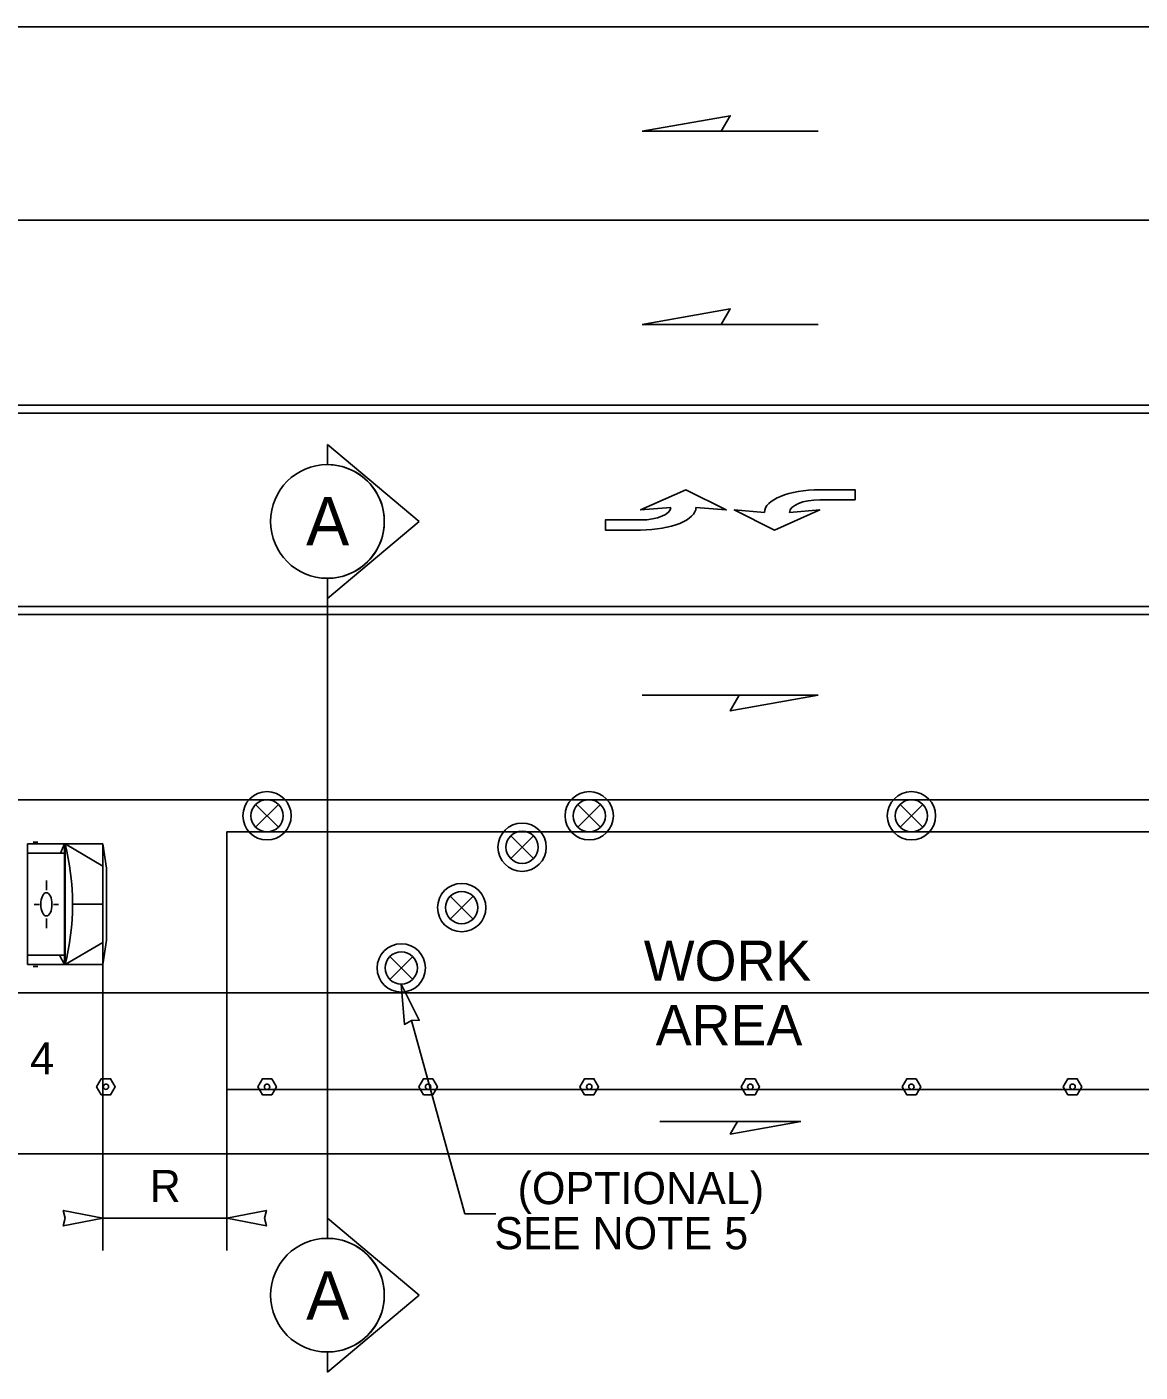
# Model space of a CAD drawing. Extents: x 99958 to 100176, y 99935 to 100011.
# Drawn here: x 100089.967 to 100092.731, y 99973.853 to 99977.196 of the extents above; entities that cross this region are included whole.
import ezdxf

# ---------------------------------------------------------------- set-up
doc = ezdxf.new("R2010")
doc.units = 0
for name, color, linetype in [('RD_ED_ShoulderPavedEdge', 7, 'Continuous'), ('RD_MK_LineEdgeWhite', 7, 'Continuous'), ('RD_MK_LineLane', 7, 'Continuous'), ('RD_MK_LineTwoWayLtTurn', 7, 'Continuous'), ('SH_TI_WZSectionCut', 7, 'Continuous'), ('TR_WZ_TrafficSafetyDrum', 7, 'Continuous'), ('TR_WZ_TransportableAttenuator', 7, 'Continuous'), ('TR_WZ_TubularMarker', 7, 'Continuous'), ('TR_WZ_WorkAreaLabel', 7, 'Continuous'), ('TR_WZ_WorkZoneDetails', 7, 'Continuous'), ('TR_WZ_WorkZoneTextCurrent', 7, 'Continuous')]:
    doc.layers.add(name, color=color, linetype=linetype)

msp = doc.modelspace()

# ---------------------------------------------------------------- linework, layer by layer
at = {"layer": 'RD_ED_ShoulderPavedEdge'}
msp.add_line((100080.8283, 99974.3957), (100094.8933, 99974.3957), dxfattribs=at)
at = {"layer": 'RD_MK_LineEdgeWhite'}
for p, q in [((100080.8283, 99977.1957), (100094.8933, 99977.1957)), ((100080.8283, 99974.7957), (100094.8933, 99974.7957))]:
    msp.add_line(p, q, dxfattribs=at)
at = {"layer": 'RD_MK_LineLane'}
for points in [[(100094.8933, 99976.7157), (100080.8283, 99976.7157)], [(100094.8933, 99975.2757), (100080.8283, 99975.2757)]]:
    msp.add_lwpolyline(points, dxfattribs=at)
at = {"layer": 'RD_MK_LineTwoWayLtTurn'}
for p, q in [((100080.8283, 99976.2557), (100094.914, 99976.2557)), ((100080.8283, 99975.7357), (100094.8933, 99975.7357))]:
    msp.add_line(p, q, dxfattribs=at)
for points in [[(100094.8933, 99976.2357), (100080.8283, 99976.2357)], [(100094.8933, 99975.7557), (100080.8283, 99975.7557)]]:
    msp.add_lwpolyline(points, dxfattribs=at)
at = {"layer": 'SH_TI_WZSectionCut'}
for p, q in [((100090.7136, 99976.1081), (100090.7136, 99976.158)), ((100090.7136, 99976.158), (100090.9417, 99975.9669)), ((100090.9417, 99975.9669), (100090.7136, 99975.7757)), ((100090.7136, 99975.7757), (100090.7136, 99975.8256)), ((100090.7136, 99975.7757), (100090.7136, 99974.2357)), ((100090.7136, 99974.2357), (100090.7136, 99974.1858)), ((100090.9417, 99974.0446), (100090.7136, 99974.2357)), ((100090.7136, 99974.2357), (100090.7136, 99974.1858)), ((100090.9417, 99974.0446), (100090.7136, 99974.2357)), ((100090.7136, 99973.8535), (100090.9417, 99974.0446)), ((100090.7136, 99973.8535), (100090.9417, 99974.0446)), ((100090.7136, 99973.9034), (100090.7136, 99973.8535)), ((100090.7136, 99973.9034), (100090.7136, 99973.8535))]:
    msp.add_line(p, q, dxfattribs=at)
for centre in [(100090.7136, 99975.9669), (100090.7136, 99974.0446), (100090.7136, 99974.0446)]:
    msp.add_circle(centre, 0.1412, dxfattribs=at)
for centre in [(100090.7136, 99975.9669), (100090.7136, 99974.0446), (100090.7136, 99974.0446)]:
    msp.add_arc(centre, 0.1412, 269.9978, 90.0022, dxfattribs=at)
at = {"layer": 'TR_WZ_TrafficSafetyDrum'}
for p, q in [((100090.5353, 99975.264), (100090.5919, 99975.2074)), ((100090.5919, 99975.264), (100090.5353, 99975.2074)), ((100091.3353, 99975.264), (100091.3919, 99975.2074)), ((100091.3919, 99975.264), (100091.3353, 99975.2074)), ((100092.1353, 99975.264), (100092.1919, 99975.2074)), ((100092.1919, 99975.264), (100092.1353, 99975.2074)), ((100091.2252, 99975.1292), (100091.1686, 99975.1857)), ((100091.1686, 99975.1292), (100091.2252, 99975.1857)), ((100091.0752, 99974.9792), (100091.0186, 99975.0357)), ((100091.0186, 99974.9792), (100091.0752, 99975.0357)), ((100090.9252, 99974.8292), (100090.8686, 99974.8857)), ((100090.8686, 99974.8292), (100090.9252, 99974.8857))]:
    msp.add_line(p, q, dxfattribs=at)
for centre, radius in [((100090.5636, 99975.2357), 0.06), ((100090.5636, 99975.2357), 0.06), ((100090.5636, 99975.2357), 0.04), ((100091.3636, 99975.2357), 0.06), ((100091.3636, 99975.2357), 0.06), ((100091.3636, 99975.2357), 0.04), ((100092.1636, 99975.2357), 0.06), ((100092.1636, 99975.2357), 0.06), ((100092.1636, 99975.2357), 0.04), ((100091.1969, 99975.1575), 0.06), ((100091.1969, 99975.1575), 0.06), ((100091.1969, 99975.1575), 0.04), ((100091.0469, 99975.0075), 0.06), ((100091.0469, 99975.0075), 0.06), ((100091.0469, 99975.0075), 0.04), ((100090.8969, 99974.8575), 0.06), ((100090.8969, 99974.8575), 0.06), ((100090.8969, 99974.8575), 0.04)]:
    msp.add_circle(centre, radius, dxfattribs=at)
at = {"layer": 'TR_WZ_TransportableAttenuator'}
for p, q in [((100089.9943, 99975.1699), (100089.983, 99975.1699)), ((100089.9688, 99974.8658), (100089.9688, 99975.1658)), ((100090.1557, 99975.1658), (100089.9688, 99975.1658)), ((100090.0605, 99975.1425), (100089.9688, 99975.1425)), ((100090.0507, 99975.1425), (100090.0605, 99975.1658)), ((100090.0605, 99974.8658), (100090.0605, 99975.1658)), ((100090.0622, 99974.8658), (100090.0622, 99975.1658)), ((100090.1557, 99975.1108), (100090.0622, 99975.1658)), ((100090.1557, 99974.8658), (100090.1557, 99975.1658)), ((100090.1557, 99975.1658), (100090.1649, 99975.1052)), ((100090.1649, 99974.9263), (100090.1649, 99975.1052)), ((100090.0157, 99975.0752), (100090.0157, 99975.051)), ((100089.9858, 99975.0155), (100089.9983, 99975.0156)), ((100090.0017, 99975.0163), (100090.0017, 99975.0163)), ((100090.0455, 99975.0155), (100090.033, 99975.0156)), ((100090.1557, 99975.0157), (100090.0806, 99975.0157)), ((100090.0157, 99974.9563), (100090.0157, 99974.9805)), ((100090.1557, 99974.9207), (100090.0622, 99974.8658)), ((100090.1557, 99974.8658), (100090.1649, 99974.9263)), ((100090.0605, 99974.889), (100089.9688, 99974.889)), ((100090.0605, 99974.8658), (100090.0486, 99974.889)), ((100090.1557, 99974.8658), (100089.9688, 99974.8658)), ((100089.9943, 99974.8615), (100089.983, 99974.8615))]:
    msp.add_line(p, q, dxfattribs=at)
msp.add_ellipse((100089.9286, 99975.0158), major_axis=(0, 0.3148), ratio=0.482618, start_param=4.215667, end_param=5.208926, dxfattribs=at)
msp.add_ellipse((100090.0157, 99975.0157), major_axis=(0, -0.0289), ratio=0.482618, dxfattribs=at)
at = {"layer": 'TR_WZ_TubularMarker'}
for points in [[(100090.1405, 99974.5624), (100090.1521, 99974.5824), (100090.1752, 99974.5824), (100090.1867, 99974.5624), (100090.1752, 99974.5424), (100090.1521, 99974.5424)], [(100090.5405, 99974.5624), (100090.5521, 99974.5824), (100090.5752, 99974.5824), (100090.5867, 99974.5624), (100090.5752, 99974.5424), (100090.5521, 99974.5424)], [(100090.9405, 99974.5624), (100090.9521, 99974.5824), (100090.9752, 99974.5824), (100090.9867, 99974.5624), (100090.9752, 99974.5424), (100090.9521, 99974.5424)], [(100091.3405, 99974.5624), (100091.3521, 99974.5824), (100091.3752, 99974.5824), (100091.3867, 99974.5624), (100091.3752, 99974.5424), (100091.3521, 99974.5424)], [(100091.7405, 99974.5624), (100091.7521, 99974.5824), (100091.7752, 99974.5824), (100091.7867, 99974.5624), (100091.7752, 99974.5424), (100091.7521, 99974.5424)], [(100092.1405, 99974.5624), (100092.1521, 99974.5824), (100092.1752, 99974.5824), (100092.1867, 99974.5624), (100092.1752, 99974.5424), (100092.1521, 99974.5424)], [(100092.5405, 99974.5624), (100092.5521, 99974.5824), (100092.5752, 99974.5824), (100092.5867, 99974.5624), (100092.5752, 99974.5424), (100092.5521, 99974.5424)]]:
    msp.add_lwpolyline(points, close=True, dxfattribs=at)
for points in [[(100090.1521, 99974.5424), (100090.1752, 99974.5424), (100090.1867, 99974.5624), (100090.1752, 99974.5824), (100090.1521, 99974.5824), (100090.1405, 99974.5624), (100090.1521, 99974.5424)], [(100090.5521, 99974.5424), (100090.5752, 99974.5424), (100090.5867, 99974.5624), (100090.5752, 99974.5824), (100090.5521, 99974.5824), (100090.5405, 99974.5624), (100090.5521, 99974.5424)], [(100090.9521, 99974.5424), (100090.9752, 99974.5424), (100090.9867, 99974.5624), (100090.9752, 99974.5824), (100090.9521, 99974.5824), (100090.9405, 99974.5624), (100090.9521, 99974.5424)], [(100091.3521, 99974.5424), (100091.3752, 99974.5424), (100091.3867, 99974.5624), (100091.3752, 99974.5824), (100091.3521, 99974.5824), (100091.3405, 99974.5624), (100091.3521, 99974.5424)], [(100091.7521, 99974.5424), (100091.7752, 99974.5424), (100091.7867, 99974.5624), (100091.7752, 99974.5824), (100091.7521, 99974.5824), (100091.7405, 99974.5624), (100091.7521, 99974.5424)], [(100092.1521, 99974.5424), (100092.1752, 99974.5424), (100092.1867, 99974.5624), (100092.1752, 99974.5824), (100092.1521, 99974.5824), (100092.1405, 99974.5624), (100092.1521, 99974.5424)], [(100092.5521, 99974.5424), (100092.5752, 99974.5424), (100092.5867, 99974.5624), (100092.5752, 99974.5824), (100092.5521, 99974.5824), (100092.5405, 99974.5624), (100092.5521, 99974.5424)]]:
    msp.add_lwpolyline(points, dxfattribs=at)
for centre in [(100090.1636, 99974.5624), (100090.5636, 99974.5624), (100090.9636, 99974.5624), (100091.3636, 99974.5624), (100091.7636, 99974.5624), (100092.1636, 99974.5624), (100092.5636, 99974.5624)]:
    msp.add_circle(centre, 0.00667, dxfattribs=at)
at = {"layer": 'TR_WZ_WorkZoneDetails'}
for p, q in [((100091.6913, 99976.9364), (100091.9324, 99976.9364)), ((100091.6913, 99976.4564), (100091.9324, 99976.4564)), ((100091.7359, 99975.535), (100091.4948, 99975.535)), ((100090.1557, 99974.8658), (100090.1557, 99974.1557)), ((100090.9219, 99974.7271), (100091.0551, 99974.2467)), ((100090.4636, 99974.5557), (100090.4636, 99974.1557)), ((100091.7314, 99974.4757), (100091.5385, 99974.4757)), ((100090.4636, 99974.2357), (100090.1557, 99974.2357)), ((100091.1313, 99974.2467), (100091.0551, 99974.2467))]:
    msp.add_line(p, q, dxfattribs=at)
for points in [[(100091.4948, 99976.9364), (100091.7136, 99976.975), (100091.6913, 99976.9364)], [(100091.4948, 99976.4564), (100091.7136, 99976.495), (100091.6913, 99976.4564)], [(100091.9324, 99975.535), (100091.7136, 99975.4964), (100091.7359, 99975.535)], [(100090.4636, 99974.5557), (100090.4636, 99975.1957), (100092.9636, 99975.1957), (100092.9636, 99974.5557)], [(100090.8969, 99974.8174), (100090.9417, 99974.7278), (100090.9219, 99974.7271), (100090.9045, 99974.7175)], [(100091.8886, 99974.4757), (100091.7136, 99974.4449), (100091.7314, 99974.4757)], [(100090.1557, 99974.2357), (100090.0574, 99974.255), (100090.062, 99974.2357), (100090.0574, 99974.2165)], [(100090.4636, 99974.2357), (100090.5619, 99974.255), (100090.5573, 99974.2357), (100090.5619, 99974.2165)]]:
    msp.add_lwpolyline(points, close=True, dxfattribs=at)
for points in [[(100091.6286, 99976.0019), (100091.7036, 99975.9957), (100091.6036, 99976.0457), (100091.4911, 99975.9957), (100091.5661, 99976.0019)], [(100091.9361, 99976.0207), (100092.0236, 99976.0207), (100092.0236, 99976.0457), (100091.936, 99976.0457)], [(100091.4911, 99975.9707), (100091.4036, 99975.9707), (100091.4036, 99975.9457), (100091.4911, 99975.9457)], [(100091.7986, 99975.9895), (100091.7236, 99975.9957), (100091.8236, 99975.9457), (100091.9361, 99975.9957), (100091.8611, 99975.9895)]]:
    msp.add_lwpolyline(points, dxfattribs=at)
for centre, major_axis, ratio, start_param in [((100091.9361, 99975.9895), (-0.1375, 0), 0.40879, 4.712524), ((100091.9361, 99975.9895), (-0.075, 0), 0.41611, 4.712518), ((100091.4911, 99976.0019), (0.075, 0), 0.41611, 4.712518), ((100091.4911, 99976.0019), (0.1375, 0), 0.40879, 4.712524)]:
    msp.add_ellipse(centre, major_axis=major_axis, ratio=ratio, start_param=start_param, end_param=6.283185, dxfattribs=at)

# ---------------------------------------------------------------- texts
at = {"layer": 'SH_TI_WZSectionCut'}
for rotation, p in [(359.99, (100090.6606, 99975.9077)), (0.01, (100090.6607, 99973.9837)), (0.01, (100090.6607, 99973.9837))]:
    msp.add_text('A', height=0.12, rotation=rotation, dxfattribs=at).set_placement(p)
at = {"layer": 'TR_WZ_WorkAreaLabel'}
for s, p in [('WORK', (100091.499, 99974.8257)), ('AREA', (100091.5287, 99974.6657))]:
    msp.add_text(s, height=0.1, dxfattribs=at).set_placement(p)
at = {"layer": 'TR_WZ_WorkZoneTextCurrent'}
for s, p in [('NOTE 4', (100089.6485, 99974.5931)), ('R', (100090.2721, 99974.2757)), ('(OPTIONAL)', (100091.1857, 99974.2707)), ('SEE NOTE 5', (100091.128, 99974.1587))]:
    msp.add_text(s, height=0.08, dxfattribs=at).set_placement(p)

doc.saveas('drawing.dxf')
